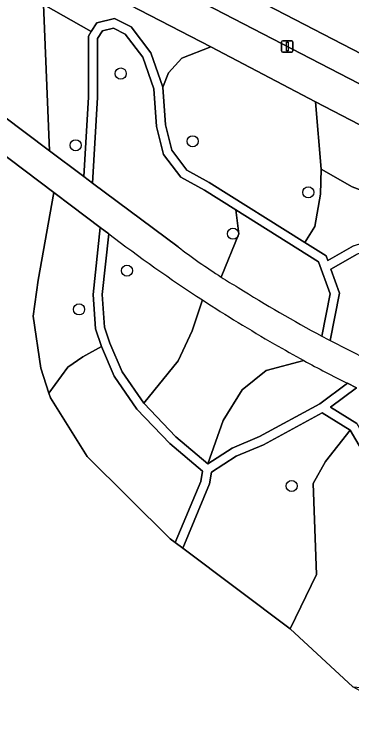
# Model space of a CAD drawing. Extents: x 158086 to 159499, y 382904 to 383981.
# Drawn here: x 159117.2 to 159146.9, y 383553.7 to 383617.6 of the extents above; entities that cross this region are included whole.
import ezdxf

# ---------------------------------------------------------------- set-up
doc = ezdxf.new("R2010")
doc.units = 0
for name, color, linetype in [('IMGEO_Boom', 7, 'Continuous'), ('IMGEO_Fietspad_open', 7, 'Continuous'), ('IMGEO_Groenvoorziening', 7, 'Continuous'), ('IMGEO_Lichtmast', 7, 'Continuous'), ('IMGEO_Voetpad_halfverhard', 7, 'Continuous')]:
    doc.layers.add(name, color=color, linetype=linetype)

msp = doc.modelspace()

# ---------------------------------------------------------------- linework, layer by layer
at = {"layer": 'IMGEO_Boom'}
for centre in [(159126.572, 383612.399), (159132.909, 383606.444), (159122.602, 383606.09), (159143.074, 383601.948), (159136.449, 383598.303), (159127.12, 383595.058), (159122.905, 383591.647), (159141.617, 383576.113)]:
    msp.add_circle(centre, 0.489, dxfattribs=at)
at = {"layer": 'IMGEO_Fietspad_open'}
for points in [[(159192.192, 383571.18), (159190.988, 383574.019), (159190.744, 383574.595), (159190.449, 383575.241), (159187.513, 383581.676), (159185.394, 383586.163), (159183.347, 383589.346), (159181.593, 383591.585), (159178.768, 383594.556), (159174.879, 383597.787), (159172.327, 383599.508), (159169.898, 383600.826), (159157.691, 383606.285), (159127.234, 383622.05), (159097.45, 383639.217), (159096.486, 383639.772), (159092.442, 383642.238), (159084.597, 383647.387), (159074.115, 383654.938), (159049.009, 383673.915)], [(159102.242, 383632.688), (159119.704, 383622.74), (159125.592, 383619.386), (159134.488, 383614.742), (159143.724, 383609.92), (159151.45, 383605.887), (159156.824, 383603.295), (159161.97, 383600.813), (159167.241, 383598.596), (159168.554, 383598.043), (159172.994, 383595.281), (159174.47, 383594.156), (159177.558, 383591.342), (159181.402, 383586.562), (159181.583, 383586.338), (159184.299, 383581.506), (159187.332, 383574.178), (159188.475, 383571.592), (159194.908, 383556.124), (159206.405, 383529.355)]]:
    msp.add_lwpolyline(points, dxfattribs=at)
at = {"layer": 'IMGEO_Groenvoorziening'}
for points in [[(158924.413, 383751.353), (158926.765, 383750), (159000, 383695.315), (159032.562, 383671.001), (159080.731, 383635.316), (159092.435, 383626.419), (159114.095, 383610.266), (159120.3, 383605.602), (159119.776, 383618.486), (159119.704, 383622.74), (159102.242, 383632.688), (159095.597, 383636.753), (159088.06, 383641.363), (159082.434, 383645.08), (159080.605, 383646.373), (159075.249, 383650.158), (159031.113, 383683.307), (158990.126, 383713.718)], [(159208.283, 383592.173), (159183.494, 383602.423), (159174.584, 383606.631), (159158.899, 383614.734), (159145.702, 383621.79), (159136.17, 383627.16), (159125.016, 383633.992), (159107.457, 383645.582), (159104.007, 383647.938), (159098.903, 383641.15), (159128.385, 383624.156), (159158.733, 383608.448), (159170.962, 383602.979), (159173.573, 383601.562), (159176.32, 383599.71), (159180.41, 383596.312), (159183.411, 383593.156), (159185.305, 383590.738), (159187.497, 383587.329), (159189.701, 383582.663), (159193.05, 383574.882), (159210.669, 383572.455), (159213.162, 383571.931)], [(159184.542, 383556.251), (159174.46, 383555.859), (159164.334, 383556.03), (159162.83, 383555.92), (159162.032, 383555.861), (159155.417, 383555.377), (159150.887, 383556.325), (159147.009, 383558.433), (159141.486, 383563.533), (159132.025, 383570.629), (159131.365, 383571.124), (159130.924, 383571.455), (159123.613, 383578.709), (159120.378, 383583.865), (159120.246, 383584.265), (159119.524, 383586.466), (159118.849, 383591.061), (159119.313, 383594.222), (159120.671, 383601.944), (159087.989, 383626.635), (159081.784, 383619.013)], [(159130.275, 383611.205), (159129.224, 383614.213), (159127.475, 383616.496), (159126.019, 383617.251), (159124.478, 383616.852), (159123.981, 383616.086), (159123.728, 383615.697), (159123.731, 383610.31), (159123.327, 383603.328), (159124.095, 383602.757), (159124.531, 383610.282), (159124.535, 383615.471), (159124.98, 383616.156), (159125.923, 383616.4), (159126.949, 383615.868), (159128.511, 383613.828), (159129.484, 383611.042), (159129.713, 383607.749), (159130.339, 383605.29), (159131.865, 383603.272), (159133.953, 383602.133), (159136.688, 383600.413), (159143.989, 383595.821), (159145.008, 383593.02), (159144.274, 383589.299)], [(159136.688, 383600.413), (159133.953, 383602.133), (159131.865, 383603.272), (159130.339, 383605.29), (159129.713, 383607.749), (159129.484, 383611.042), (159128.511, 383613.828), (159126.949, 383615.868), (159125.923, 383616.4), (159124.98, 383616.156), (159124.535, 383615.471), (159124.531, 383610.282), (159124.095, 383602.757), (159131.618, 383597.161)], [(159147.054, 383597.236), (159144.79, 383595.96), (159144.648, 383596.352), (159142.762, 383597.538), (159134.358, 383602.824), (159132.4, 383603.892), (159131.075, 383605.644), (159130.506, 383607.876), (159130.275, 383611.205)], [(159135.408, 383594.497), (159136.969, 383598.294), (159136.688, 383600.413)], [(159143.989, 383595.821), (159136.688, 383600.413), (159136.969, 383598.294), (159135.408, 383594.497)], [(159147.347, 383581.61), (159145.024, 383583.04), (159147.329, 383584.747), (159146.523, 383585.146), (159144.097, 383583.348), (159138.781, 383580.46), (159136.367, 383579.444), (159134.226, 383578.068), (159131.433, 383580.434), (159128.603, 383583.389), (159126.705, 383586.154), (159125.621, 383588.673), (159125.146, 383590.086), (159124.942, 383592.951), (159125.51, 383598.302), (159124.765, 383598.862), (159124.139, 383592.964), (159124.356, 383589.927), (159124.873, 383588.387), (159126.001, 383585.766), (159127.981, 383582.882), (159130.884, 383579.851), (159133.763, 383577.412), (159133.618, 383576.508), (159131.365, 383571.124), (159132.025, 383570.629), (159134.392, 383576.288), (159134.56, 383577.331), (159136.741, 383578.733), (159139.134, 383579.741), (159144.296, 383582.549), (159146.755, 383581.035), (159148.553, 383577.971)], [(159156.343, 383593.056), (159156.396, 383595.387), (159156.316, 383598.189), (159155.894, 383598.364), (159153.965, 383598.621), (159147.377, 383596.5), (159145.067, 383595.198), (159145.836, 383593.083), (159145.013, 383588.907)], [(159125.51, 383598.302), (159124.942, 383592.951), (159125.146, 383590.086), (159125.621, 383588.673), (159126.705, 383586.154), (159128.603, 383583.389), (159131.616, 383587.114), (159132.869, 383589.756), (159133.769, 383592.478)], [(159145.013, 383588.907), (159145.836, 383593.083), (159145.067, 383595.198), (159147.377, 383596.5)], [(159144.274, 383589.299), (159145.008, 383593.02), (159143.989, 383595.821)], [(159133.769, 383592.478), (159132.869, 383589.756), (159131.616, 383587.114), (159128.603, 383583.389), (159131.433, 383580.434), (159134.226, 383578.068), (159135.58, 383581.862), (159137.274, 383584.572), (159139.374, 383586.266)], [(159142.69, 383587.146), (159139.374, 383586.266), (159137.274, 383584.572), (159135.58, 383581.862), (159134.226, 383578.068), (159136.367, 383579.444), (159138.781, 383580.46), (159144.097, 383583.348)], [(159139.374, 383586.266), (159142.69, 383587.146)], [(159144.097, 383583.348), (159146.523, 383585.146)], [(159147.329, 383584.747), (159145.024, 383583.04), (159147.347, 383581.61), (159149.331, 383578.171), (159149.721, 383575.746), (159150.407, 383572.372), (159152.626, 383573.096), (159154.599, 383574.439), (159156.069, 383576.737), (159156.663, 383578.597), (159156.442, 383580.747)]]:
    msp.add_lwpolyline(points, dxfattribs=at)
for points in [[(159128.385, 383624.156), (159098.903, 383641.15), (159097.45, 383639.217), (159127.234, 383622.05), (159157.691, 383606.285), (159169.898, 383600.826), (159172.327, 383599.508), (159174.879, 383597.787), (159178.768, 383594.556), (159181.593, 383591.585), (159183.347, 383589.346), (159185.394, 383586.163), (159187.513, 383581.676), (159190.449, 383575.241), (159193.05, 383574.882), (159189.701, 383582.663), (159187.497, 383587.329), (159185.305, 383590.738), (159183.411, 383593.156), (159180.41, 383596.312), (159176.32, 383599.71), (159173.573, 383601.562), (159170.962, 383602.979), (159158.733, 383608.448)], [(159119.776, 383618.486), (159123.981, 383616.086), (159124.478, 383616.852), (159126.019, 383617.251), (159127.475, 383616.496), (159129.224, 383614.213), (159130.275, 383611.205), (159130.761, 383612.473), (159131.957, 383613.746), (159134.488, 383614.742), (159125.592, 383619.386), (159119.704, 383622.74)], [(159123.728, 383615.697), (159123.981, 383616.086), (159119.776, 383618.486), (159120.3, 383605.602), (159123.203, 383603.42), (159123.327, 383603.328), (159123.731, 383610.31)], [(159143.724, 383609.92), (159134.488, 383614.742), (159131.957, 383613.746), (159130.761, 383612.473), (159130.275, 383611.205), (159130.506, 383607.876), (159131.075, 383605.644), (159132.4, 383603.892), (159134.358, 383602.824), (159142.762, 383597.538), (159143.648, 383598.93), (159144.15, 383601.786), (159144.209, 383604.001)], [(159156.824, 383603.295), (159151.45, 383605.887), (159143.724, 383609.92), (159144.209, 383604.001), (159146.928, 383602.442), (159149.011, 383601.631), (159151.403, 383601.438), (159155.223, 383602.094)], [(159156.188, 383599.972), (159155.223, 383602.094), (159151.403, 383601.438), (159149.011, 383601.631), (159146.928, 383602.442), (159144.209, 383604.001), (159144.15, 383601.786), (159143.648, 383598.93), (159142.762, 383597.538), (159144.648, 383596.352), (159144.79, 383595.96), (159147.054, 383597.236), (159153.894, 383599.438), (159156.104, 383599.143)], [(159124.765, 383598.862), (159122.246, 383600.754), (159120.671, 383601.944), (159119.313, 383594.222), (159118.849, 383591.061), (159119.524, 383586.466), (159120.246, 383584.265), (159121.926, 383586.571), (159123.247, 383587.486), (159124.873, 383588.387), (159124.356, 383589.927), (159124.139, 383592.964)], [(159121.926, 383586.571), (159120.246, 383584.265), (159120.378, 383583.865), (159123.613, 383578.709), (159130.924, 383571.455), (159131.365, 383571.124), (159133.618, 383576.508), (159133.763, 383577.412), (159130.884, 383579.851), (159127.981, 383582.882), (159126.001, 383585.766), (159124.873, 383588.387), (159123.247, 383587.486)], [(159132.025, 383570.629), (159141.486, 383563.533), (159143.802, 383568.326), (159143.513, 383576.342), (159144.602, 383578.277), (159146.755, 383581.035), (159144.296, 383582.549), (159139.134, 383579.741), (159136.741, 383578.733), (159134.56, 383577.331), (159134.392, 383576.288)], [(159141.486, 383563.533), (159147.009, 383558.433), (159148.739, 383558.302), (159150.941, 383558.557), (159152.664, 383559.291), (159154.104, 383560.302), (159152.97, 383560.983), (159151.137, 383565.477), (159149.99, 383570.404), (159148.934, 383575.602), (159148.553, 383577.971), (159146.755, 383581.035), (159144.602, 383578.277), (159143.513, 383576.342), (159143.802, 383568.326)]]:
    msp.add_lwpolyline(points, close=True, dxfattribs=at)
for centre, radius, start, end in [((159207.462, 383705.75), 135.134, 232.66673, 236.95258), ((159164.021, 383639.232), 53.103, 232.39655, 237.3965), ((159164.633, 383640.239), 54.281, 237.42491, 239.29219), ((159201.627, 383696.633), 121.696, 237.87582, 241.88274), ((159208.092, 383706.698), 136.272, 236.9478, 240.06788), ((159181.316, 383658.239), 78.262, 241.75022, 242.36266), ((159198.842, 383690.225), 117.381, 239.96869, 241.42073), ((159203.015, 383699.358), 124.754, 242.29434, 244.19081), ((159200.126, 383692.549), 120.037, 241.41327, 243.47702)]:
    msp.add_arc(centre, radius, start, end, dxfattribs=at)
at = {"layer": 'IMGEO_Lichtmast'}
for p, q in [((159140.735, 383614.384), (159140.735, 383615.184)), ((159140.735, 383615.184), (159140.735, 383614.384)), ((159140.835, 383615.284), (159141.625, 383615.284)), ((159141.625, 383615.284), (159140.835, 383615.284)), ((159141.725, 383615.184), (159141.725, 383614.384)), ((159141.725, 383614.384), (159141.725, 383615.184)), ((159141.625, 383614.284), (159140.835, 383614.284)), ((159140.835, 383614.284), (159141.625, 383614.284))]:
    msp.add_line(p, q, dxfattribs=at)
msp.add_lwpolyline([(159141.155, 383615.159), (159141.305, 383615.159), (159141.305, 383614.409), (159141.155, 383614.409), (159141.155, 383615.159)], dxfattribs=at)
for centre, start, end in [((159140.835, 383615.184), 90, 180), ((159140.835, 383615.184), 90, 180), ((159141.625, 383615.184), 0, 90), ((159141.625, 383615.184), 360, 90), ((159140.835, 383614.384), 180, 270), ((159140.835, 383614.384), 180, 270), ((159141.625, 383614.384), 270, 0), ((159141.625, 383614.384), 270, 0)]:
    msp.add_arc(centre, 0.1, start, end, dxfattribs=at)
at = {"layer": 'IMGEO_Voetpad_halfverhard'}
for points in [[(159131.618, 383597.161), (159124.095, 383602.757), (159123.327, 383603.328), (159123.203, 383603.42), (159120.3, 383605.602), (159114.095, 383610.266), (159092.435, 383626.419), (159080.731, 383635.316), (159032.562, 383671.001), (159000, 383695.315), (158926.765, 383750), (158924.413, 383751.353)], [(159081.784, 383619.013), (159087.989, 383626.635), (159120.671, 383601.944), (159122.246, 383600.754), (159124.765, 383598.862), (159125.51, 383598.302)], [(159146.523, 383585.146), (159147.329, 383584.747)]]:
    msp.add_lwpolyline(points, dxfattribs=at)
for centre, radius, start, end in [((159207.462, 383705.75), 135.134, 232.66673, 236.95258), ((159164.021, 383639.232), 53.103, 232.39655, 237.3965), ((159164.633, 383640.239), 54.281, 237.42491, 239.29219), ((159201.627, 383696.633), 121.696, 237.87582, 241.88274), ((159208.092, 383706.698), 136.272, 236.9478, 240.06788), ((159181.316, 383658.239), 78.262, 241.75022, 242.36266), ((159198.842, 383690.225), 117.381, 239.96869, 241.42073), ((159203.015, 383699.358), 124.754, 242.29434, 244.19081), ((159200.126, 383692.549), 120.037, 241.41327, 243.47702)]:
    msp.add_arc(centre, radius, start, end, dxfattribs=at)

doc.saveas('drawing.dxf')
